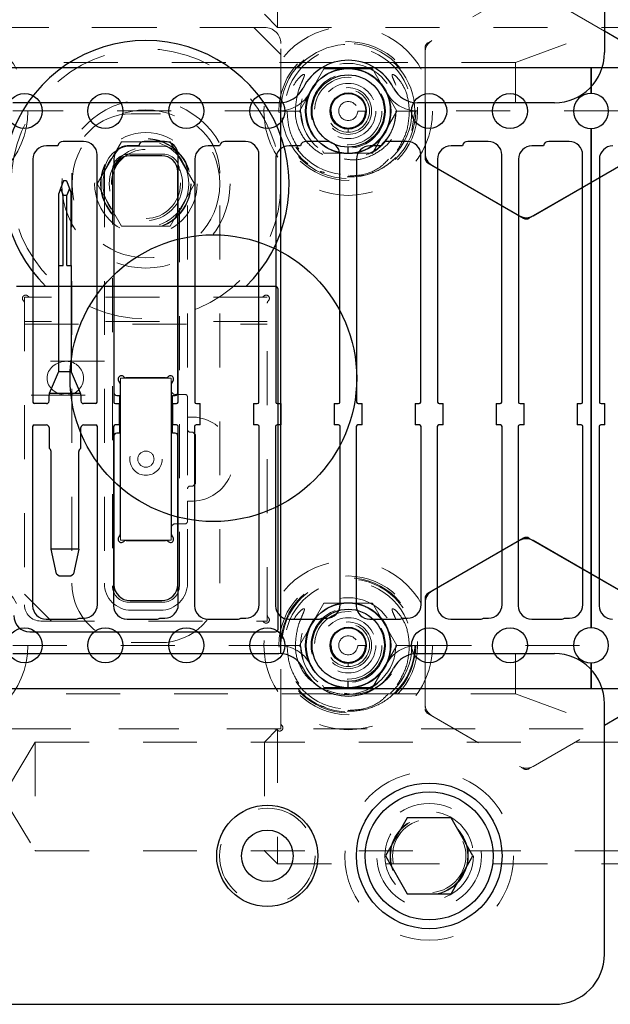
# Model space of a CAD drawing. Header units: inches. Extents: x 1880 to 2363, y -453 to -54.
# Tile 762 of 1056: x 1987.36 to 1988.45, y -68.53 to -66.7. Entities that reach past the tile are written whole.
import ezdxf

# ---------------------------------------------------------------- set-up
doc = ezdxf.new("R2010")
doc.units = ezdxf.units.IN
doc.header["$LTSCALE"] = 0.5
doc.header["$MEASUREMENT"] = 0
doc.linetypes.add('HIDDEN', pattern=[0.225, 0.15, -0.075])
for name, color, linetype in [('APP-M-S', 30, 'Continuous'), ('DIE-M-S', 8, 'Continuous'), ('DIE-M-S2', 1, 'Continuous'), ('DIE-M-S3', 8, 'Continuous'), ('DSS-M-S', 53, 'Continuous'), ('DST-M-S', 53, 'Continuous'), ('PAD-M-S', 135, 'Continuous'), ('PUN-M-S', 8, 'Continuous'), ('RAI-M-S', 8, 'Continuous'), ('SID-M-D', 42, 'Continuous'), ('ST1-M-S', 193, 'Continuous'), ('ST2-M-S', 193, 'Continuous'), ('SVD-M-S', 8, 'Continuous'), ('SVF-M-S', 8, 'Continuous')]:
    doc.layers.add(name, color=color, linetype=linetype)

# ---------------------------------------------------------------- blocks, each defined once
blk = doc.blocks.new('STRIP')
at = {"layer": 'APP-M-S', "linetype": 'Continuous', "lineweight": 25}
for p, q in [((1951.3505, -66.7911), (1936.8505, -66.7911)), ((1951.3505, -66.8386), (1951.3505, -66.7911)), ((1951.3505, -66.7911), (1951.3505, -66.8386)), ((1951.5005, -66.7911), (1951.3505, -66.7911)), ((1951.3505, -67.8286), (1951.3505, -66.9036)), ((1951.3505, -66.9036), (1951.3505, -67.8286)), ((1950.41, -66.9274), (1950.372, -66.9274)), ((1950.56, -66.9274), (1950.522, -66.9274)), ((1950.71, -66.9274), (1950.672, -66.9274)), ((1950.86, -66.9274), (1950.822, -66.9274)), ((1951.01, -66.9274), (1950.972, -66.9274)), ((1951.16, -66.9274), (1951.122, -66.9274)), ((1951.31, -66.9274), (1951.272, -66.9274)), ((1950.3622, -66.9354), (1950.341, -66.9354)), ((1950.5122, -66.9354), (1950.491, -66.9354)), ((1950.6622, -66.9354), (1950.641, -66.9354)), ((1950.8122, -66.9354), (1950.791, -66.9354)), ((1950.9622, -66.9354), (1950.941, -66.9354)), ((1951.1122, -66.9354), (1951.091, -66.9354)), ((1951.2622, -66.9354), (1951.241, -66.9354)), ((1950.316, -66.9604), (1950.316, -67.4103)), ((1950.435, -67.4103), (1950.435, -66.9524)), ((1950.466, -66.9604), (1950.466, -67.4103)), ((1950.585, -67.4103), (1950.585, -66.9524)), ((1950.616, -66.9604), (1950.616, -67.4103)), ((1950.735, -67.4103), (1950.735, -66.9524)), ((1950.766, -66.9604), (1950.766, -67.4103)), ((1950.885, -67.4103), (1950.885, -66.9524)), ((1950.916, -66.9604), (1950.916, -67.4103)), ((1951.035, -67.4103), (1951.035, -66.9524)), ((1951.066, -66.9604), (1951.066, -67.4103)), ((1951.185, -67.4103), (1951.185, -66.9524)), ((1951.216, -66.9604), (1951.216, -67.4103)), ((1951.335, -67.4103), (1951.335, -66.9524)), ((1951.366, -66.9604), (1951.366, -67.4103)), ((1950.3726, -67.0007), (1950.3674, -67.0148)), ((1950.3726, -67.0007), (1950.3736, -66.9999)), ((1950.3736, -66.9999), (1950.3774, -66.9999)), ((1950.3774, -66.9999), (1950.3784, -67.0007)), ((1950.3784, -67.0007), (1950.3836, -67.0148)), ((1950.3674, -67.0148), (1950.364, -67.0242)), ((1950.364, -67.1574), (1950.364, -67.0242)), ((1950.3674, -67.0148), (1950.3719, -67.027)), ((1950.3836, -67.0148), (1950.3792, -67.027)), ((1950.3836, -67.0148), (1950.387, -67.0242)), ((1950.387, -67.1574), (1950.387, -67.0242)), ((1950.3719, -67.1574), (1950.3719, -67.027)), ((1950.3719, -67.027), (1950.3792, -67.027)), ((1950.3792, -67.1574), (1950.3792, -67.027)), ((1950.364, -67.3532), (1950.364, -67.1574)), ((1950.364, -67.1574), (1950.3719, -67.1574)), ((1950.3792, -67.1574), (1950.387, -67.1574)), ((1950.387, -67.1574), (1950.387, -67.3532)), ((1950.347, -67.3936), (1950.3636, -67.3552)), ((1950.3639, -67.3543), (1950.3636, -67.3552)), ((1950.3871, -67.3543), (1950.3639, -67.3543)), ((1950.3874, -67.3552), (1950.3871, -67.3543)), ((1950.404, -67.3936), (1950.3874, -67.3552)), ((1950.346, -67.4083), (1950.346, -67.397)), ((1950.347, -67.3936), (1950.3464, -67.395)), ((1950.347, -67.3936), (1950.404, -67.3936)), ((1950.4046, -67.395), (1950.404, -67.3936)), ((1950.405, -67.397), (1950.405, -67.4083)), ((1950.341, -67.4133), (1950.319, -67.4133)), ((1950.432, -67.4133), (1950.41, -67.4133)), ((1950.469, -67.4133), (1950.4763, -67.4133)), ((1950.4763, -67.4527), (1950.4763, -67.4133)), ((1950.5747, -67.4133), (1950.5747, -67.4527)), ((1950.5747, -67.4133), (1950.582, -67.4133)), ((1950.619, -67.4133), (1950.6263, -67.4133)), ((1950.6263, -67.4527), (1950.6263, -67.4133)), ((1950.7247, -67.4133), (1950.7247, -67.4527)), ((1950.7247, -67.4133), (1950.732, -67.4133)), ((1950.769, -67.4133), (1950.7763, -67.4133)), ((1950.7763, -67.4527), (1950.7763, -67.4133)), ((1950.8747, -67.4133), (1950.8747, -67.4527)), ((1950.8747, -67.4133), (1950.882, -67.4133)), ((1950.919, -67.4133), (1950.9263, -67.4133)), ((1950.9263, -67.4527), (1950.9263, -67.4133)), ((1951.0247, -67.4133), (1951.0247, -67.4527)), ((1951.0247, -67.4133), (1951.032, -67.4133)), ((1951.069, -67.4133), (1951.0763, -67.4133)), ((1951.0763, -67.4527), (1951.0763, -67.4133)), ((1951.1747, -67.4133), (1951.1747, -67.4527)), ((1951.1747, -67.4133), (1951.182, -67.4133)), ((1951.219, -67.4133), (1951.2263, -67.4133)), ((1951.2263, -67.4527), (1951.2263, -67.4133)), ((1951.3247, -67.4133), (1951.3247, -67.4527)), ((1951.3247, -67.4133), (1951.332, -67.4133)), ((1951.369, -67.4133), (1951.3763, -67.4133)), ((1951.3763, -67.4527), (1951.3763, -67.4133)), ((1950.3155, -67.4557), (1950.3155, -67.7877)), ((1950.3185, -67.4527), (1950.341, -67.4527)), ((1950.346, -67.4577), (1950.346, -67.496)), ((1950.405, -67.496), (1950.405, -67.4577)), ((1950.41, -67.4527), (1950.4325, -67.4527)), ((1950.4355, -67.7857), (1950.4355, -67.4557)), ((1950.4655, -67.4557), (1950.4655, -67.7877)), ((1950.4763, -67.4527), (1950.4685, -67.4527)), ((1950.5825, -67.4527), (1950.5747, -67.4527)), ((1950.5855, -67.7857), (1950.5855, -67.4557)), ((1950.6155, -67.4557), (1950.6155, -67.7877)), ((1950.6263, -67.4527), (1950.6185, -67.4527)), ((1950.7325, -67.4527), (1950.7247, -67.4527)), ((1950.7355, -67.7857), (1950.7355, -67.4557)), ((1950.7655, -67.4557), (1950.7655, -67.7877)), ((1950.7763, -67.4527), (1950.7685, -67.4527)), ((1950.8825, -67.4527), (1950.8747, -67.4527)), ((1950.8855, -67.7857), (1950.8855, -67.4557)), ((1950.9155, -67.4557), (1950.9155, -67.7877)), ((1950.9263, -67.4527), (1950.9185, -67.4527)), ((1951.0325, -67.4527), (1951.0247, -67.4527)), ((1951.0355, -67.7857), (1951.0355, -67.4557)), ((1951.0655, -67.4557), (1951.0655, -67.7877)), ((1951.0763, -67.4527), (1951.0685, -67.4527)), ((1951.1825, -67.4527), (1951.1747, -67.4527)), ((1951.1855, -67.7857), (1951.1855, -67.4557)), ((1951.2155, -67.4557), (1951.2155, -67.7877)), ((1951.2263, -67.4527), (1951.2185, -67.4527)), ((1951.3325, -67.4527), (1951.3247, -67.4527)), ((1951.3355, -67.7857), (1951.3355, -67.4557)), ((1951.3655, -67.4557), (1951.3655, -67.7877)), ((1951.3763, -67.4527), (1951.3685, -67.4527)), ((1950.3485, -67.4985), (1950.346, -67.496)), ((1950.405, -67.496), (1950.4026, -67.4985)), ((1950.3499, -67.683), (1950.3499, -67.502)), ((1950.4011, -67.683), (1950.4011, -67.502)), ((1950.4011, -67.683), (1950.3499, -67.683)), ((1950.3599, -67.7283), (1950.3499, -67.683)), ((1950.4011, -67.683), (1950.3911, -67.7283)), ((1950.3599, -67.7283), (1950.3648, -67.7322)), ((1950.3648, -67.7322), (1950.3863, -67.7322)), ((1950.3863, -67.7322), (1950.3911, -67.7283)), ((1950.3405, -67.8127), (1950.3955, -67.8127)), ((1950.4015, -67.8107), (1950.4105, -67.8107)), ((1950.4905, -67.8127), (1950.5455, -67.8127)), ((1950.5515, -67.8107), (1950.5605, -67.8107)), ((1950.6405, -67.8127), (1950.6955, -67.8127)), ((1950.7015, -67.8107), (1950.7105, -67.8107)), ((1950.7905, -67.8127), (1950.8455, -67.8127)), ((1950.8515, -67.8107), (1950.8605, -67.8107)), ((1950.9405, -67.8127), (1950.9955, -67.8127)), ((1951.0015, -67.8107), (1951.0105, -67.8107)), ((1951.0905, -67.8127), (1951.1455, -67.8127)), ((1951.1515, -67.8107), (1951.1605, -67.8107)), ((1951.2405, -67.8127), (1951.2955, -67.8127)), ((1951.3015, -67.8107), (1951.3105, -67.8107)), ((1951.3505, -67.9411), (1951.3505, -67.8936)), ((1951.3505, -67.8936), (1951.3505, -67.9411)), ((1936.8505, -67.9411), (1951.3505, -67.9411)), ((1951.3505, -67.9411), (1951.5005, -67.9411))]:
    blk.add_line(p, q, dxfattribs=at)
for centre in [(1950.3005, -66.8711), (1950.4505, -66.8711), (1950.6005, -66.8711), (1950.7505, -66.8711), (1950.9005, -66.8711), (1951.0505, -66.8711), (1951.2005, -66.8711), (1950.3005, -67.8611), (1950.4505, -67.8611), (1950.6005, -67.8611), (1950.7505, -67.8611), (1950.9005, -67.8611), (1951.0505, -67.8611), (1951.2005, -67.8611)]:
    blk.add_circle(centre, 0.0325, dxfattribs=at)
for centre, radius, start, end in [((1951.3505, -66.8711), 0.0325, 90, 270), ((1951.3505, -66.8711), 0.0325, 270, 90), ((1950.372, -66.9374), 0.01, 90, 168.463), ((1950.41, -66.9524), 0.025, 0, 90), ((1950.522, -66.9374), 0.01, 90, 168.463), ((1950.56, -66.9524), 0.025, 0, 90), ((1950.672, -66.9374), 0.01, 90, 168.463), ((1950.71, -66.9524), 0.025, 0, 90), ((1950.822, -66.9374), 0.01, 90, 168.463), ((1950.86, -66.9524), 0.025, 0, 90), ((1950.972, -66.9374), 0.01, 90, 168.463), ((1951.01, -66.9524), 0.025, 0, 90), ((1951.122, -66.9374), 0.01, 90, 168.463), ((1951.16, -66.9524), 0.025, 0, 90), ((1951.272, -66.9374), 0.01, 90, 168.463), ((1951.31, -66.9524), 0.025, 0, 90), ((1950.341, -66.9604), 0.025, 90, 180), ((1950.491, -66.9604), 0.025, 90, 180), ((1950.641, -66.9604), 0.025, 90, 180), ((1950.791, -66.9604), 0.025, 90, 180), ((1950.941, -66.9604), 0.025, 90, 180), ((1951.091, -66.9604), 0.025, 90, 180), ((1951.241, -66.9604), 0.025, 90, 180), ((1951.391, -66.9604), 0.025, 90, 180), ((1950.359, -67.3532), 0.005, 348.0543, 0), ((1950.392, -67.3532), 0.005, 180, 191.9457), ((1950.351, -67.397), 0.005, 156.6115, 180), ((1950.4, -67.397), 0.005, 0, 23.3885), ((1950.319, -67.4103), 0.003, 180, 270), ((1950.341, -67.4083), 0.005, 270, 0), ((1950.41, -67.4083), 0.005, 180, 270), ((1950.432, -67.4103), 0.003, 270, 0), ((1950.469, -67.4103), 0.003, 180, 270), ((1950.582, -67.4103), 0.003, 270, 0), ((1950.619, -67.4103), 0.003, 180, 270), ((1950.732, -67.4103), 0.003, 270, 0), ((1950.769, -67.4103), 0.003, 180, 270), ((1950.882, -67.4103), 0.003, 270, 0), ((1950.919, -67.4103), 0.003, 180, 270), ((1951.032, -67.4103), 0.003, 270, 0), ((1951.069, -67.4103), 0.003, 180, 270), ((1951.182, -67.4103), 0.003, 270, 0), ((1951.219, -67.4103), 0.003, 180, 270), ((1951.332, -67.4103), 0.003, 270, 0), ((1951.369, -67.4103), 0.003, 180, 270), ((1950.3185, -67.4557), 0.003, 90, 180), ((1950.341, -67.4577), 0.005, 0, 90), ((1950.41, -67.4577), 0.005, 90, 180), ((1950.4325, -67.4557), 0.003, 0, 90), ((1950.4685, -67.4557), 0.003, 90, 180), ((1950.5825, -67.4557), 0.003, 0, 90), ((1950.6185, -67.4557), 0.003, 90, 180), ((1950.7325, -67.4557), 0.003, 0, 90), ((1950.7685, -67.4557), 0.003, 90, 180), ((1950.8825, -67.4557), 0.003, 0, 90), ((1950.9185, -67.4557), 0.003, 90, 180), ((1951.0325, -67.4557), 0.003, 0, 90), ((1951.0685, -67.4557), 0.003, 90, 180), ((1951.1825, -67.4557), 0.003, 0, 90), ((1951.2185, -67.4557), 0.003, 90, 180), ((1951.3325, -67.4557), 0.003, 0, 90), ((1951.3685, -67.4557), 0.003, 90, 180), ((1950.3449, -67.502), 0.005, 0, 45), ((1950.4061, -67.502), 0.005, 135, 180), ((1950.3405, -67.7877), 0.025, 180, 270), ((1950.4105, -67.7857), 0.025, 270, 0), ((1950.4905, -67.7877), 0.025, 180, 270), ((1950.5605, -67.7857), 0.025, 270, 0), ((1950.6405, -67.7877), 0.025, 180, 270), ((1950.7105, -67.7857), 0.025, 270, 0), ((1950.7905, -67.7877), 0.025, 180, 270), ((1950.8605, -67.7857), 0.025, 270, 0), ((1950.9405, -67.7877), 0.025, 180, 270), ((1951.0105, -67.7857), 0.025, 270, 0), ((1951.0905, -67.7877), 0.025, 180, 270), ((1951.1605, -67.7857), 0.025, 270, 0), ((1951.2405, -67.7877), 0.025, 180, 270), ((1951.3105, -67.7857), 0.025, 270, 0), ((1951.3905, -67.7877), 0.025, 180, 270), ((1950.3955, -67.8027), 0.01, 270, 306.8699), ((1950.5455, -67.8027), 0.01, 270, 306.8699), ((1950.6955, -67.8027), 0.01, 270, 306.8699), ((1950.8455, -67.8027), 0.01, 270, 306.8699), ((1950.9955, -67.8027), 0.01, 270, 306.8699), ((1951.1455, -67.8027), 0.01, 270, 306.8699), ((1951.2955, -67.8027), 0.01, 270, 306.8699), ((1951.3505, -67.8611), 0.0325, 90, 270), ((1951.3505, -67.8611), 0.0325, 270, 90)]:
    blk.add_arc(centre, radius, start, end, dxfattribs=at)

msp = doc.modelspace()

# ---------------------------------------------------------------- linework, layer by layer
at = {"layer": 'DIE-M-S', "linetype": 'HIDDEN', "lineweight": 18}
for p, q in [((1988.29106, -66.64245), (1988.11356, -66.74493)), ((1988.44106, -66.72327), (1988.30106, -66.64245)), ((1987.81106, -66.71607), (1987.35201, -66.71607)), ((1987.84106, -66.85585), (1987.84106, -66.74607)), ((1988.10856, -66.75359), (1988.10856, -66.85597)), ((1987.84106, -68.00511), (1987.84106, -67.87628)), ((1988.10856, -67.87617), (1988.10856, -67.97855)), ((1988.11356, -67.98721), (1988.29106, -68.08969)), ((1988.30106, -68.08969), (1988.44106, -68.00886)), ((1987.35201, -68.01607), (1987.8301, -68.01607))]:
    msp.add_line(p, q, dxfattribs=at)
at = {"layer": 'DIE-M-S', "linetype": 'Continuous', "lineweight": 25}
for p, q in [((1988.46606, -66.73771), (1988.44106, -66.72327)), ((1987.84106, -67.87628), (1987.84106, -66.85585)), ((1988.10856, -66.85597), (1988.10856, -66.95855)), ((1988.11356, -66.96721), (1988.29106, -67.06969)), ((1988.30106, -67.06969), (1988.46606, -66.97442)), ((1988.29106, -67.66245), (1988.11356, -67.76493)), ((1988.30106, -67.66245), (1988.46606, -67.75771)), ((1988.10856, -67.77359), (1988.10856, -67.87617)), ((1988.44106, -68.00886), (1988.46606, -67.99442))]:
    msp.add_line(p, q, dxfattribs=at)
for centre in [(1987.96606, -66.87107), (1987.96606, -67.86107)]:
    msp.add_circle(centre, 0.079, dxfattribs=at)
at = {"layer": 'DIE-M-S', "linetype": 'HIDDEN', "lineweight": 18}
msp.add_circle((1988.11606, -68.25117), 0.068, dxfattribs=at)
for centre, radius, start, end in [((1987.81106, -66.74607), 0.03, 0, 90), ((1988.11856, -66.75359), 0.01, 120, 180), ((1988.11856, -67.97855), 0.01, 180, 240), ((1987.84706, -68.00511), 0.006, 180, 227.40773), ((1987.8301, -68.02207), 0.006, 42.59227, 90), ((1987.83894, -68.01394), 0.006, 222.59227, 47.40773), ((1988.29606, -68.08102), 0.01, 240, 300)]:
    msp.add_arc(centre, radius, start, end, dxfattribs=at)
at = {"layer": 'DIE-M-S', "linetype": 'Continuous', "lineweight": 25}
for centre, start, end in [((1988.11856, -66.95855), 180, 240), ((1988.29606, -67.06102), 240, 300), ((1988.29606, -67.67111), 60, 120), ((1988.11856, -67.77359), 120, 180)]:
    msp.add_arc(centre, 0.01, start, end, dxfattribs=at)
at = {"layer": 'DIE-M-S2', "linetype": 'HIDDEN', "lineweight": 18}
for p, q in [((1988.28356, -66.64678), (1988.12106, -66.7406)), ((1988.44106, -66.72327), (1988.30856, -66.64678)), ((1987.79106, -66.71607), (1987.34106, -66.71607)), ((1987.84106, -66.76607), (1987.79106, -66.71607)), ((1987.84106, -66.85585), (1987.84106, -66.76607)), ((1988.10856, -66.76225), (1988.10856, -66.85597)), ((1987.84106, -68.01607), (1987.84106, -67.87628)), ((1988.10856, -67.87617), (1988.10856, -67.96988)), ((1988.12106, -67.99154), (1988.28356, -68.08535)), ((1988.30856, -68.08535), (1988.44106, -68.00886)), ((1987.34106, -68.01607), (1987.84106, -68.01607))]:
    msp.add_line(p, q, dxfattribs=at)
at = {"layer": 'DIE-M-S2', "linetype": 'Continuous', "lineweight": 25}
for p, q in [((1988.47106, -66.7406), (1988.44106, -66.72327)), ((1987.84106, -67.87628), (1987.84106, -66.85585)), ((1988.10856, -66.85597), (1988.10856, -66.94988)), ((1987.62027, -66.9539), (1987.56185, -66.9539)), ((1987.53185, -66.9839), (1987.53185, -67.3929)), ((1987.65027, -67.3929), (1987.65027, -66.9839)), ((1988.12106, -66.97154), (1988.28356, -67.06535)), ((1988.30856, -67.06535), (1988.47106, -66.97154)), ((1987.53685, -67.3979), (1987.54185, -67.3979)), ((1987.54185, -67.3979), (1987.54185, -67.4679)), ((1987.64027, -67.4679), (1987.64027, -67.3979)), ((1987.64027, -67.3979), (1987.64527, -67.3979)), ((1987.53185, -67.4729), (1987.53185, -67.74824)), ((1987.54185, -67.4679), (1987.53685, -67.4679)), ((1987.64527, -67.4679), (1987.64027, -67.4679)), ((1987.65027, -67.74824), (1987.65027, -67.4729)), ((1988.28356, -67.66678), (1988.12106, -67.7606)), ((1988.47106, -67.7606), (1988.30856, -67.66678)), ((1987.56185, -67.77824), (1987.62027, -67.77824)), ((1988.10856, -67.78225), (1988.10856, -67.87617)), ((1988.44106, -68.00886), (1988.47106, -67.99154))]:
    msp.add_line(p, q, dxfattribs=at)
at = {"layer": 'DIE-M-S2', "linetype": 'HIDDEN', "lineweight": 18}
for centre, start, end in [((1988.13356, -66.76225), 120, 180), ((1988.13356, -67.96988), 180, 240), ((1988.29606, -68.0637), 240, 300)]:
    msp.add_arc(centre, 0.025, start, end, dxfattribs=at)
at = {"layer": 'DIE-M-S2', "linetype": 'Continuous', "lineweight": 25}
for centre, radius, start, end in [((1988.13356, -66.94988), 0.025, 180, 240), ((1987.56185, -66.9839), 0.03, 90, 180), ((1987.62027, -66.9839), 0.03, 0, 90), ((1988.29606, -67.0437), 0.025, 240, 300), ((1987.53685, -67.3929), 0.005, 180, 270), ((1987.64527, -67.3929), 0.005, 270, 0), ((1987.53685, -67.4729), 0.005, 90, 180), ((1987.64527, -67.4729), 0.005, 0, 90), ((1988.29606, -67.68843), 0.025, 60, 120), ((1987.56185, -67.74824), 0.03, 180, 270), ((1987.62027, -67.74824), 0.03, 270, 0), ((1988.13356, -67.78225), 0.025, 120, 180)]:
    msp.add_arc(centre, radius, start, end, dxfattribs=at)
at = {"layer": 'DIE-M-S3', "linetype": 'HIDDEN', "lineweight": 18}
for p, q in [((1987.99952, -66.87107), (1987.99952, -66.87107)), ((1988.00937, -66.87107), (1988.00937, -66.87107)), ((1988.03496, -66.87107), (1988.03496, -66.87107)), ((1988.0448, -66.87107), (1988.0448, -66.87107)), ((1987.6231, -66.95107), (1987.55902, -66.95107)), ((1987.6181, -66.93607), (1987.56402, -66.93607)), ((1987.51402, -66.98607), (1987.51402, -67.74607)), ((1987.52902, -66.98107), (1987.52902, -67.75107)), ((1987.6531, -67.75107), (1987.6531, -66.98107)), ((1987.6681, -67.74607), (1987.6681, -66.98607)), ((1987.96606, -66.98918), (1987.96606, -66.98918)), ((1987.51402, -67.33482), (1986.97856, -67.33482)), ((1986.97856, -67.39732), (1987.51402, -67.39732)), ((1987.55902, -67.78107), (1987.6231, -67.78107)), ((1987.56402, -67.79607), (1987.6181, -67.79607)), ((1987.99952, -67.86107), (1987.99952, -67.86107)), ((1988.00937, -67.86107), (1988.00937, -67.86107)), ((1988.03496, -67.86107), (1988.03496, -67.86107)), ((1988.0448, -67.86107), (1988.0448, -67.86107)), ((1987.96606, -67.97918), (1987.96606, -67.97918))]:
    msp.add_line(p, q, dxfattribs=at)
for centre, radius in [((1987.96606, -66.87107), 0.125), ((1987.96606, -66.87107), 0.11811), ((1987.96606, -66.87107), 0.0689), ((1987.96606, -66.87107), 0.04331), ((1987.96606, -67.86107), 0.125), ((1987.96606, -67.86107), 0.11811), ((1987.96606, -67.86107), 0.0689), ((1987.96606, -67.86107), 0.04331)]:
    msp.add_circle(centre, radius, dxfattribs=at)
at = {"layer": 'DIE-M-S3', "linetype": 'Continuous', "lineweight": 25}
for centre, radius in [((1987.96606, -66.87107), 0.07874), ((1987.96606, -66.87107), 0.06693), ((1987.96606, -66.87107), 0.03346), ((1987.96606, -67.86107), 0.07874), ((1987.96606, -67.86107), 0.06693), ((1987.96606, -67.86107), 0.03346)]:
    msp.add_circle(centre, radius, dxfattribs=at)
at = {"layer": 'DIE-M-S3', "linetype": 'HIDDEN', "lineweight": 18}
for centre, radius, start, end in [((1987.56402, -66.98607), 0.05, 90, 180), ((1987.55902, -66.98107), 0.03, 90, 180), ((1987.6181, -66.98607), 0.05, 0, 90), ((1987.6231, -66.98107), 0.03, 0, 90), ((1987.44402, -67.36607), 0.03125, 270, 90), ((1987.56402, -67.74607), 0.05, 180, 270), ((1987.55902, -67.75107), 0.03, 180, 270), ((1987.6181, -67.74607), 0.05, 270, 0), ((1987.6231, -67.75107), 0.03, 270, 0)]:
    msp.add_arc(centre, radius, start, end, dxfattribs=at)
msp.add_ellipse((1987.44402, -67.36607), major_axis=(-0.03608, 0), ratio=0.8660254, start_param=4.712389, end_param=7.8539816, dxfattribs=at)
at = {"layer": 'DIE-M-S3', "linetype": 'Continuous', "lineweight": 25}
for points in [[(1987.96606, -66.94981), (1987.96606, -66.9496), (1987.96606, -66.94916), (1987.96606, -66.94597), (1987.96606, -66.942), (1987.96606, -66.93929), (1987.96606, -66.93799)], [(1987.96606, -67.93981), (1987.96606, -67.9396), (1987.96606, -67.93916), (1987.96606, -67.93597), (1987.96606, -67.932), (1987.96606, -67.92929), (1987.96606, -67.92799)]]:
    msp.add_open_spline(points, degree=3, knots=[0, 0, 0, 0, 0.2702613, 0.5624294, 0.7897364, 1, 1, 1, 1], dxfattribs=at)
at = {"layer": 'DSS-M-S', "linetype": 'HIDDEN', "lineweight": 18}
for p, q in [((1987.6181, -66.87607), (1987.56402, -66.87607)), ((1987.45402, -66.98607), (1987.45402, -67.74607)), ((1987.7281, -67.74607), (1987.7281, -66.98607)), ((1987.56402, -67.85607), (1987.6181, -67.85607))]:
    msp.add_line(p, q, dxfattribs=at)
for centre in [(1987.96606, -66.87107), (1987.96606, -67.86107)]:
    msp.add_circle(centre, 0.1285, dxfattribs=at)
for centre, start, end in [((1987.56402, -66.98607), 90, 180), ((1987.6181, -66.98607), 0, 90), ((1987.56402, -67.74607), 180, 270), ((1987.6181, -67.74607), 270, 0)]:
    msp.add_arc(centre, 0.11, start, end, dxfattribs=at)
at = {"layer": 'DST-M-S', "linetype": 'Continuous', "lineweight": 25}
msp.add_circle((1987.71606, -67.36607), 0.26565, dxfattribs=at)
at = {"layer": 'PAD-M-S', "linetype": 'HIDDEN', "lineweight": 18}
for p, q in [((1987.81606, -67.21607), (1987.36606, -67.21607)), ((1987.36606, -67.21607), (1987.36606, -67.78607)), ((1987.81606, -67.81607), (1987.81606, -67.21607)), ((1987.81606, -67.26107), (1987.36606, -67.26107)), ((1987.36606, -67.26607), (1987.81606, -67.26607)), ((1987.6381, -67.36607), (1987.54402, -67.36607)), ((1987.54402, -67.36607), (1987.54402, -67.66607)), ((1987.6381, -67.38907), (1987.6381, -67.36607)), ((1987.6631, -67.39607), (1987.6451, -67.39607)), ((1987.6681, -67.43843), (1987.6681, -67.40107)), ((1987.6681, -67.63107), (1987.6681, -67.5937)), ((1987.6381, -67.66607), (1987.6381, -67.64307)), ((1987.6451, -67.63607), (1987.6631, -67.63607)), ((1987.54402, -67.66607), (1987.6381, -67.66607)), ((1987.36606, -67.76607), (1987.41606, -67.81607)), ((1987.39606, -67.81607), (1987.81606, -67.81607)), ((1987.38573, -68.04057), (1987.32534, -68.14107)), ((1987.38573, -68.04057), (1987.38573, -68.24157)), ((1988.48573, -68.04057), (1987.38573, -68.04057)), ((1987.32534, -68.14107), (1987.38573, -68.24157)), ((1987.38573, -68.24157), (1988.48573, -68.24157))]:
    msp.add_line(p, q, dxfattribs=at)
msp.add_circle((1987.59106, -67.00607), 0.068, dxfattribs=at)
for centre, radius, start, end in [((1987.36818, -67.21819), 0.006, 42.59227, 227.40773), ((1987.36006, -67.22702), 0.006, 0, 47.40773), ((1987.37701, -67.21007), 0.006, 222.59227, 270), ((1987.8051, -67.21007), 0.006, 270, 317.40773), ((1987.81394, -67.21819), 0.006, 312.59227, 137.40773), ((1987.82206, -67.22702), 0.006, 132.59227, 180), ((1987.6451, -67.38907), 0.007, 180, 270), ((1987.6631, -67.40107), 0.005, 0, 90), ((1987.6756, -67.51607), 0.078, 264.48227, 95.51773), ((1987.6451, -67.64307), 0.007, 90, 180), ((1987.6631, -67.63107), 0.005, 270, 0), ((1987.39606, -67.78607), 0.03, 180, 270), ((1987.82206, -67.80511), 0.006, 180, 227.40773), ((1987.8051, -67.82207), 0.006, 42.59227, 90), ((1987.81394, -67.81394), 0.006, 222.59227, 47.40773)]:
    msp.add_arc(centre, radius, start, end, dxfattribs=at)
at = {"layer": 'PUN-M-S', "linetype": 'HIDDEN', "lineweight": 18}
for p, q in [((1987.54402, -67.36607), (1987.54402, -67.66607)), ((1987.6381, -67.36607), (1987.54402, -67.36607)), ((1987.6381, -67.66607), (1987.6381, -67.36607)), ((1987.6451, -67.39607), (1987.6631, -67.39607)), ((1987.6681, -67.40107), (1987.6681, -67.63107)), ((1987.6731, -67.46607), (1987.6781, -67.46607)), ((1987.6831, -67.47107), (1987.6781, -67.46607)), ((1987.6831, -67.47107), (1987.6831, -67.56107)), ((1987.6731, -67.56607), (1987.6781, -67.56607)), ((1987.6781, -67.56607), (1987.6831, -67.56107)), ((1987.6451, -67.63607), (1987.6631, -67.63607)), ((1987.54402, -67.66607), (1987.6381, -67.66607))]:
    msp.add_line(p, q, dxfattribs=at)
for radius in [0.03, 0.015]:
    msp.add_circle((1987.59106, -67.51607), radius, dxfattribs=at)
for centre, radius, start, end in [((1987.6451, -67.38907), 0.007, 180, 270), ((1987.6631, -67.40107), 0.005, 0, 90), ((1987.6731, -67.46107), 0.005, 180, 270), ((1987.6731, -67.57107), 0.005, 90, 180), ((1987.6451, -67.64307), 0.007, 90, 180), ((1987.6631, -67.63107), 0.005, 270, 0)]:
    msp.add_arc(centre, radius, start, end, dxfattribs=at)
at = {"layer": 'RAI-M-S', "linetype": 'Continuous', "lineweight": 25}
for p, q in [((1988.44106, -66.29897), (1988.44106, -66.76297)), ((1987.83761, -66.85597), (1987.3445, -66.85597)), ((1988.34806, -66.85597), (1988.0945, -66.85597)), ((1987.3445, -67.87617), (1987.83761, -67.87617)), ((1988.0945, -67.87617), (1988.34806, -67.87617)), ((1988.44106, -68.43317), (1988.44106, -67.96917)), ((1984.83406, -68.52617), (1988.34806, -68.52617))]:
    msp.add_line(p, q, dxfattribs=at)
at = {"layer": 'RAI-M-S', "linetype": 'HIDDEN', "lineweight": 18}
for p, q in [((1988.27621, -66.78107), (1988.44106, -66.72107)), ((1987.93893, -66.78107), (1987.24319, -66.78107)), ((1988.27621, -66.78107), (1987.99319, -66.78107)), ((1988.27621, -66.78107), (1988.27621, -66.85597)), ((1988.27621, -67.87617), (1988.27621, -67.95107)), ((1987.24319, -67.95107), (1987.93893, -67.95107)), ((1987.99319, -67.95107), (1988.27621, -67.95107)), ((1988.27621, -67.95107), (1988.44106, -68.01107))]:
    msp.add_line(p, q, dxfattribs=at)
msp.add_circle((1988.11606, -68.25117), 0.097, dxfattribs=at)
at = {"layer": 'RAI-M-S', "linetype": 'Continuous', "lineweight": 25}
msp.add_circle((1987.81606, -68.25117), 0.09375, dxfattribs=at)
for centre, radius, start, end in [((1988.34806, -66.76297), 0.093, 270, 0), ((1987.96606, -66.87107), 0.094, 26.87743, 153.12257), ((1987.83761, -66.80597), 0.05, 270, 333.12257), ((1988.0945, -66.80597), 0.05, 206.87743, 270), ((1987.83761, -67.92617), 0.05, 26.87743, 90), ((1988.0945, -67.92617), 0.05, 90, 153.12257), ((1988.34806, -67.96917), 0.093, 0, 90), ((1987.96606, -67.86107), 0.094, 206.87743, 333.12257), ((1988.34806, -68.43317), 0.093, 270, 0)]:
    msp.add_arc(centre, radius, start, end, dxfattribs=at)
at = {"layer": 'ST1-M-S', "linetype": 'Continuous', "lineweight": 25}
for p, q in [((1987.83106, -67.19607), (1987.35106, -67.19607)), ((1987.83606, -67.83107), (1987.83606, -67.20107)), ((1987.37606, -67.83607), (1987.83106, -67.83607))]:
    msp.add_line(p, q, dxfattribs=at)
at = {"layer": 'ST1-M-S', "linetype": 'HIDDEN', "lineweight": 18}
msp.add_circle((1988.11606, -68.25117), 0.15625, dxfattribs=at)
at = {"layer": 'ST1-M-S', "linetype": 'Continuous', "lineweight": 25}
for centre, radius, start, end in [((1987.59106, -67.00607), 0.2655, 314.30507, 225.69493), ((1987.83106, -67.20107), 0.005, 0, 90), ((1987.37606, -67.80607), 0.03, 180, 270), ((1987.83106, -67.83107), 0.005, 270, 0)]:
    msp.add_arc(centre, radius, start, end, dxfattribs=at)
at = {"layer": 'ST2-M-S', "linetype": 'HIDDEN', "lineweight": 18}
for p, q in [((1987.96606, -66.81988), (1987.96606, -66.81988)), ((1987.96606, -66.83957), (1987.96606, -66.83957)), ((1987.83761, -66.87097), (1987.3445, -66.87097)), ((1987.98367, -66.87107), (1987.99755, -66.87107)), ((1988.46606, -66.87097), (1988.0945, -66.87097)), ((1987.96606, -67.80988), (1987.96606, -67.80988)), ((1987.96606, -67.82957), (1987.96606, -67.82957)), ((1987.3445, -67.86117), (1987.83761, -67.86117)), ((1987.98367, -67.86107), (1987.99755, -67.86107)), ((1988.0945, -67.86117), (1988.46606, -67.86117))]:
    msp.add_line(p, q, dxfattribs=at)
at = {"layer": 'ST2-M-S', "linetype": 'Continuous', "lineweight": 25}
for p, q in [((1987.62765, -67.36557), (1987.55447, -67.36557)), ((1987.54352, -67.37652), (1987.54352, -67.65561)), ((1987.6386, -67.65561), (1987.6386, -67.37652)), ((1987.55447, -67.66657), (1987.62765, -67.66657))]:
    msp.add_line(p, q, dxfattribs=at)
at = {"layer": 'ST2-M-S', "linetype": 'HIDDEN', "lineweight": 18}
for centre, radius in [((1987.96606, -66.87107), 0.0625), ((1987.96606, -66.87107), 0.05118), ((1987.96606, -66.87107), 0.03937), ((1987.96606, -66.87107), 0.0315), ((1987.96606, -66.87107), 0.0315), ((1987.96606, -66.87107), 0.01761), ((1987.96606, -67.86107), 0.0625), ((1987.96606, -67.86107), 0.05118), ((1987.96606, -67.86107), 0.03937), ((1987.96606, -67.86107), 0.0315), ((1987.96606, -67.86107), 0.0315), ((1987.96606, -67.86107), 0.01761)]:
    msp.add_circle(centre, radius, dxfattribs=at)
for centre, radius, start, end in [((1987.96606, -66.87107), 0.079, 26.87743, 153.12257), ((1987.83761, -66.80597), 0.065, 270, 333.12257), ((1988.0945, -66.80597), 0.065, 206.87743, 270), ((1987.83761, -67.92617), 0.065, 26.87743, 90), ((1988.0945, -67.92617), 0.065, 90, 153.12257), ((1987.96606, -67.86107), 0.079, 206.87743, 333.12257)]:
    msp.add_arc(centre, radius, start, end, dxfattribs=at)
at = {"layer": 'ST2-M-S', "linetype": 'Continuous', "lineweight": 25}
for centre, start, end in [((1987.54564, -67.36769), 42.59227, 227.40773), ((1987.55447, -67.35957), 222.59227, 270), ((1987.62765, -67.35957), 270, 317.40773), ((1987.63648, -67.36769), 312.59227, 137.40773), ((1987.53752, -67.37652), 0, 47.40773), ((1987.6446, -67.37652), 132.59227, 180), ((1987.54564, -67.66444), 132.59227, 317.40773), ((1987.53752, -67.65561), 312.59227, 0), ((1987.63648, -67.66444), 222.59227, 47.40773), ((1987.6446, -67.65561), 180, 227.40773), ((1987.55447, -67.67257), 90, 137.40773), ((1987.62765, -67.67257), 42.59227, 90)]:
    msp.add_arc(centre, 0.006, start, end, dxfattribs=at)
at = {"layer": 'ST2-M-S', "linetype": 'HIDDEN', "lineweight": 18}
for points in [[(1987.96606, -66.91044), (1987.96606, -66.90932), (1987.96606, -66.907), (1987.96606, -66.90436), (1987.96606, -66.90282), (1987.96606, -66.90265), (1987.96606, -66.90256)], [(1987.96606, -67.90044), (1987.96606, -67.89932), (1987.96606, -67.897), (1987.96606, -67.89436), (1987.96606, -67.89282), (1987.96606, -67.89265), (1987.96606, -67.89256)]]:
    msp.add_open_spline(points, degree=3, knots=[0, 0, 0, 0, 0.2702613, 0.5624294, 0.7897364, 1, 1, 1, 1], dxfattribs=at)
at = {"layer": 'SVD-M-S', "linetype": 'HIDDEN', "lineweight": 18}
for p, q in [((1987.87588, -66.87107), (1987.92097, -66.79297)), ((1987.92097, -66.79297), (1988.01115, -66.79297)), ((1988.01115, -66.79297), (1988.05624, -66.87107)), ((1987.87781, -66.87107), (1987.84281, -66.87107)), ((1987.87863, -66.87583), (1987.87588, -66.87107)), ((1987.88256, -66.89874), (1987.87781, -66.87107)), ((1988.05624, -66.87107), (1988.01115, -66.94917)), ((1988.08931, -66.87107), (1988.05439, -66.87107)), ((1988.08394, -66.90706), (1988.08931, -66.87107)), ((1987.92097, -66.94917), (1987.9185, -66.94489)), ((1988.01115, -66.94917), (1987.92097, -66.94917)), ((1988.01796, -66.94303), (1987.99952, -66.95233)), ((1987.87588, -67.86107), (1987.92097, -67.78297)), ((1987.92097, -67.78297), (1988.01115, -67.78297)), ((1988.01115, -67.78297), (1988.05624, -67.86107)), ((1987.87781, -67.86107), (1987.84281, -67.86107)), ((1987.87863, -67.86583), (1987.87588, -67.86107)), ((1987.88256, -67.88874), (1987.87781, -67.86107)), ((1988.05624, -67.86107), (1988.01115, -67.93917)), ((1988.08931, -67.86107), (1988.05439, -67.86107)), ((1987.92097, -67.93917), (1987.9185, -67.93489)), ((1988.01796, -67.93303), (1987.99952, -67.94233)), ((1988.01115, -67.93917), (1987.92097, -67.93917))]:
    msp.add_line(p, q, dxfattribs=at)
at = {"layer": 'SVD-M-S', "linetype": 'Continuous', "lineweight": 25}
for p, q in [((1988.07546, -68.18085), (1988.03487, -68.25117)), ((1988.15665, -68.18085), (1988.07546, -68.18085)), ((1988.19725, -68.25117), (1988.15665, -68.18085)), ((1988.03487, -68.25117), (1988.07546, -68.32148)), ((1988.15665, -68.32148), (1988.19725, -68.25117)), ((1988.07546, -68.32148), (1988.15665, -68.32148))]:
    msp.add_line(p, q, dxfattribs=at)
at = {"layer": 'SVD-M-S', "linetype": 'HIDDEN', "lineweight": 18}
for centre, radius in [((1987.21606, -66.87107), 0.15625), ((1987.96606, -66.87107), 0.15625), ((1987.96606, -66.87107), 0.08825), ((1987.96606, -66.87107), 0.078), ((1987.21606, -67.86107), 0.15625), ((1987.96606, -67.86107), 0.15625), ((1987.96606, -67.86107), 0.12325), ((1987.96606, -67.86107), 0.08825), ((1987.96606, -67.86107), 0.078), ((1987.81606, -68.25117), 0.0885), ((1988.11606, -68.25117), 0.082), ((1988.11606, -68.25117), 0.07247), ((1988.11606, -68.25117), 0.0722), ((1988.11606, -68.25117), 0.07168)]:
    msp.add_circle(centre, radius, dxfattribs=at)
at = {"layer": 'SVD-M-S', "linetype": 'Continuous', "lineweight": 25}
for centre, radius in [((1988.11606, -68.25117), 0.135), ((1988.11606, -68.25117), 0.1186), ((1987.81606, -68.25117), 0.04775)]:
    msp.add_circle(centre, radius, dxfattribs=at)
at = {"layer": 'SVD-M-S', "linetype": 'HIDDEN', "lineweight": 18}
msp.add_arc((1987.96606, -66.87107), 0.12325, 360, 315.72721, dxfattribs=at)
for points, knots in [([(1987.86794, -66.87107), (1987.86894, -66.85923), (1987.87045, -66.84152), (1987.8779, -66.82229), (1987.882, -66.81301), (1987.88395, -66.80836), (1987.88471, -66.80594), (1987.8849, -66.8047), (1987.88484, -66.80403), (1987.8847, -66.80363), (1987.88446, -66.80338), (1987.88417, -66.80323), (1987.8837, -66.80318), (1987.88253, -66.80343), (1987.87879, -66.8056), (1987.86982, -66.81457), (1987.85811, -66.8343), (1987.853, -66.85581), (1987.85273, -66.86887), (1987.85268, -66.87107)], [0, 0, 0, 0, 0.23796142, 0.35586481, 0.41395627, 0.44300957, 0.45767228, 0.46502019, 0.46814497, 0.47130467, 0.47318958, 0.47507535, 0.47774085, 0.48267955, 0.49891534, 0.56383282, 0.73653813, 0.95560216, 1, 1, 1, 1]), ([(1988.07944, -66.87107), (1988.07837, -66.85982), (1988.07646, -66.83967), (1988.06454, -66.81768), (1988.05496, -66.80689), (1988.05016, -66.80367), (1988.04874, -66.80324), (1988.04826, -66.80318), (1988.04786, -66.80326), (1988.04759, -66.80343), (1988.04738, -66.80371), (1988.04723, -66.80419), (1988.04727, -66.80568), (1988.04909, -66.81096), (1988.05495, -66.82351), (1988.0624, -66.84434), (1988.06358, -66.86204), (1988.06418, -66.87107)], [0, 0, 0, 0, 0.2257023, 0.4042496, 0.4931466, 0.5153527, 0.5191338, 0.5229358, 0.5250771, 0.5272378, 0.5291333, 0.5319246, 0.5373757, 0.5588102, 0.6434775, 0.8183439, 1, 1, 1, 1]), ([(1987.87427, -66.94174), (1987.86812, -66.93125), (1987.85534, -66.90944), (1987.85359, -66.88418), (1987.85268, -66.87107)], [0, 0, 0, 0, 0.48118328, 1, 1, 1, 1]), ([(1987.86794, -66.87107), (1987.86803, -66.87404), (1987.86847, -66.8874), (1987.8757, -66.91102), (1987.89502, -66.93701), (1987.92218, -66.95516), (1987.9535, -66.96329), (1987.98527, -66.96078), (1988.01399, -66.94828), (1988.03681, -66.92737), (1988.04844, -66.90578), (1988.05228, -66.89134), (1988.05345, -66.88494), (1988.05386, -66.8819), (1988.05416, -66.87892), (1988.05434, -66.87668), (1988.05447, -66.87391), (1988.05449, -66.87203), (1988.0545, -66.87107)], [0, 0, 0, 0, 0.0309821, 0.1390962, 0.2504876, 0.3623209, 0.4730784, 0.5820155, 0.6889003, 0.7939871, 0.8989406, 0.9391461, 0.9491777, 0.9666759, 0.9710489, 0.9804409, 0.9899847, 1, 1, 1, 1]), ([(1987.95832, -66.95994), (1987.96498, -66.96084), (1987.98223, -66.96318), (1988.00997, -66.95489), (1988.03709, -66.93708), (1988.05642, -66.91101), (1988.06365, -66.8874), (1988.06408, -66.87404), (1988.06418, -66.87107)], [0, 0, 0, 0, 0.1284288, 0.3324816, 0.5385166, 0.7437376, 0.9429204, 1, 1, 1, 1]), ([(1988.07944, -66.87107), (1988.07849, -66.88416), (1988.07659, -66.91045), (1988.0632, -66.93313), (1988.05648, -66.94451)], [0, 0, 0, 0, 0.4982217, 1, 1, 1, 1]), ([(1988.05431, -66.9571), (1988.05309, -66.95832), (1988.04223, -66.96916), (1988.0177, -66.98526), (1987.97784, -66.99522), (1987.93834, -66.99043), (1987.90994, -66.97942), (1987.89891, -66.96782), (1987.89687, -66.96567)], [0, 0, 0, 0, 0.0296945, 0.2651226, 0.4965645, 0.7242061, 0.9489615, 1, 1, 1, 1]), ([(1988.04074, -66.9602), (1988.03697, -66.96427), (1988.02434, -66.97791), (1987.99764, -66.99002), (1987.97535, -66.99113), (1987.96606, -66.99159)], [0, 0, 0, 0, 0.1988974, 0.665848, 1, 1, 1, 1]), ([(1987.9223, -66.98489), (1987.91991, -66.98466), (1987.91722, -66.98441), (1987.91505, -66.98292), (1987.9148, -66.98274)], [0, 0, 0, 0, 0.8839994, 1, 1, 1, 1]), ([(1987.86794, -67.86107), (1987.86894, -67.84923), (1987.87045, -67.83152), (1987.8779, -67.81229), (1987.882, -67.80301), (1987.88395, -67.79836), (1987.88471, -67.79594), (1987.8849, -67.7947), (1987.88484, -67.79403), (1987.8847, -67.79363), (1987.88446, -67.79338), (1987.88417, -67.79323), (1987.8837, -67.79318), (1987.88253, -67.79343), (1987.87879, -67.7956), (1987.86982, -67.80457), (1987.85811, -67.8243), (1987.853, -67.84581), (1987.85273, -67.85887), (1987.85268, -67.86107)], [0, 0, 0, 0, 0.23796142, 0.35586481, 0.41395627, 0.44300957, 0.45767228, 0.46502019, 0.46814497, 0.47130467, 0.47318958, 0.47507535, 0.47774085, 0.48267955, 0.49891534, 0.56383282, 0.73653813, 0.95560216, 1, 1, 1, 1]), ([(1988.07944, -67.86107), (1988.07837, -67.84982), (1988.07646, -67.82967), (1988.06454, -67.80768), (1988.05496, -67.79689), (1988.05016, -67.79367), (1988.04874, -67.79324), (1988.04826, -67.79318), (1988.04786, -67.79326), (1988.04759, -67.79343), (1988.04738, -67.79371), (1988.04723, -67.79419), (1988.04727, -67.79568), (1988.04909, -67.80096), (1988.05495, -67.81351), (1988.0624, -67.83434), (1988.06358, -67.85204), (1988.06418, -67.86107)], [0, 0, 0, 0, 0.2257023, 0.4042496, 0.4931466, 0.5153527, 0.5191338, 0.5229358, 0.5250771, 0.5272378, 0.5291333, 0.5319246, 0.5373757, 0.5588102, 0.6434775, 0.8183439, 1, 1, 1, 1]), ([(1987.87427, -67.93174), (1987.86812, -67.92125), (1987.85534, -67.89944), (1987.85359, -67.87418), (1987.85268, -67.86107)], [0, 0, 0, 0, 0.48118328, 1, 1, 1, 1]), ([(1987.86794, -67.86107), (1987.86803, -67.86405), (1987.86845, -67.87743), (1987.87601, -67.9006), (1987.88948, -67.92172), (1987.90105, -67.92895), (1987.90353, -67.93049)], [0, 0, 0, 0, 0.1103256, 0.495314, 0.891973, 1, 1, 1, 1]), ([(1987.92657, -67.94447), (1987.93556, -67.94745), (1987.95454, -67.95374), (1987.98532, -67.95063), (1988.01397, -67.93832), (1988.03681, -67.91736), (1988.04844, -67.89578), (1988.05228, -67.88134), (1988.05345, -67.87494), (1988.05386, -67.8719), (1988.05416, -67.86892), (1988.05434, -67.86668), (1988.05447, -67.86391), (1988.05449, -67.86203), (1988.0545, -67.86107)], [0, 0, 0, 0, 0.15673934, 0.33107724, 0.50213067, 0.67030661, 0.83826933, 0.90261227, 0.91866633, 0.94666975, 0.95366798, 0.96869858, 0.983972, 1, 1, 1, 1]), ([(1987.95832, -67.94994), (1987.96498, -67.95084), (1987.98223, -67.95318), (1988.00997, -67.94489), (1988.03709, -67.92708), (1988.05642, -67.90101), (1988.06365, -67.8774), (1988.06408, -67.86404), (1988.06418, -67.86107)], [0, 0, 0, 0, 0.1284288, 0.3324816, 0.5385166, 0.7437376, 0.9429204, 1, 1, 1, 1]), ([(1988.07944, -67.86107), (1988.07849, -67.87416), (1988.07659, -67.90045), (1988.0632, -67.92313), (1988.05648, -67.93451)], [0, 0, 0, 0, 0.4982217, 1, 1, 1, 1]), ([(1988.05431, -67.9471), (1988.05309, -67.94832), (1988.04223, -67.95916), (1988.0177, -67.97526), (1987.97784, -67.98522), (1987.93834, -67.98043), (1987.90994, -67.96942), (1987.89891, -67.95782), (1987.89687, -67.95567)], [0, 0, 0, 0, 0.0296945, 0.2651226, 0.4965645, 0.7242061, 0.9489615, 1, 1, 1, 1]), ([(1988.04074, -67.9502), (1988.03697, -67.95427), (1988.02434, -67.96791), (1987.99764, -67.98002), (1987.97535, -67.98113), (1987.96606, -67.98159)], [0, 0, 0, 0, 0.1988974, 0.665848, 1, 1, 1, 1]), ([(1987.9223, -67.97489), (1987.91991, -67.97466), (1987.91722, -67.97441), (1987.91505, -67.97292), (1987.9148, -67.97274)], [0, 0, 0, 0, 0.8839994, 1, 1, 1, 1])]:
    msp.add_open_spline(points, degree=3, knots=knots, dxfattribs=at)
at = {"layer": 'SVF-M-S', "linetype": 'HIDDEN', "lineweight": 18}
for p, q in [((1987.83523, -66.46607), (1987.83523, -66.71607)), ((1987.81073, -66.69157), (1987.83523, -66.71607)), ((1987.83523, -66.71607), (1988.80142, -66.71607)), ((1987.50085, -67.00607), (1987.54595, -66.92794)), ((1987.54595, -66.92794), (1987.63616, -66.92794)), ((1987.63616, -66.92794), (1987.68127, -67.00607)), ((1987.54595, -67.08419), (1987.50085, -67.00607)), ((1987.68127, -67.00607), (1987.63616, -67.08419)), ((1987.63616, -67.08419), (1987.54595, -67.08419)), ((1987.83523, -68.01607), (1987.81073, -68.04057)), ((1987.83523, -68.01607), (1987.83523, -68.26607)), ((1988.80142, -68.01607), (1987.83523, -68.01607)), ((1987.81073, -68.04057), (1987.81073, -68.24157)), ((1987.81073, -68.24157), (1987.83523, -68.26607)), ((1987.83523, -68.26607), (1988.80142, -68.26607))]:
    msp.add_line(p, q, dxfattribs=at)
for radius in [0.25, 0.156, 0.137, 0.095, 0.08397, 0.0837, 0.08318, 0.0795, 0.06398]:
    msp.add_circle((1987.59106, -67.00607), radius, dxfattribs=at)

# ---------------------------------------------------------------- block references
at = {"layer": 'SID-M-D'}
msp.add_blockref('STRIP', (37.06555, 0), dxfattribs=at)

doc.saveas('drawing.dxf')
